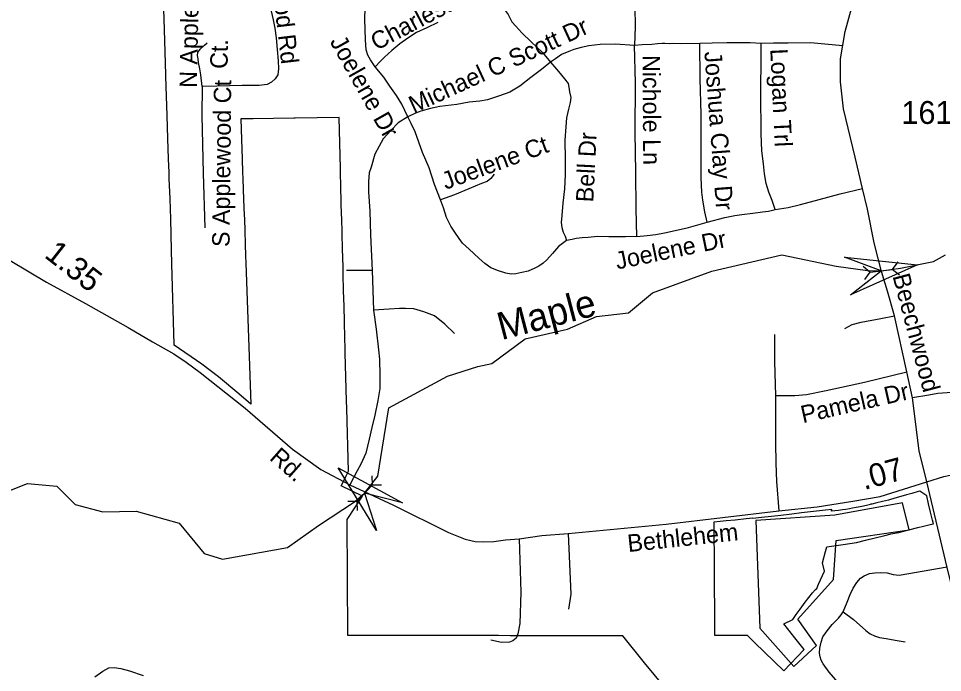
# Model space of a CAD drawing. Extents: x 2220236 to 2384410, y 720751 to 894131.
# Drawn here: x 2336076 to 2341119, y 797350 to 800919 of the extents above; entities that cross this region are included whole.
import ezdxf

# ---------------------------------------------------------------- set-up
doc = ezdxf.new("R2010")
doc.units = 0
doc.layers.add('Default', color=7, linetype='Continuous')

msp = doc.modelspace()

# ---------------------------------------------------------------- linework, layer by layer
at = {"layer": 'Default'}
for p, q in [((2340685, 799567.2), (2340724.2, 799534.9)), ((2340874.2, 799590.7), (2340844.2, 799549.8)), ((2338006.1, 799543.3), (2337865.4, 799543.3)), ((2338006.1, 799543.3), (2338013.2, 799327.7)), ((2340694.1, 799494), (2340724.2, 799534.9)), ((2340724.2, 799534.9), (2340844.2, 799549.8)), ((2340883.4, 799517.6), (2340844.2, 799549.8)), ((2338003.3, 798423.2), (2338006.2, 798372.5)), ((2337923.4, 798284.4), (2338006.2, 798372.5)), ((2338057, 798372.7), (2338006.2, 798372.5)), ((2337872.6, 798284.2), (2337923.4, 798284.4)), ((2337926.3, 798233.7), (2337923.4, 798284.4))]:
    msp.add_line(p, q, dxfattribs=at)
for points in [[(2338023, 800654.4), (2337996.3, 800693.6), (2337982, 800718.6), (2337973.1, 800747.1), (2337969.6, 800802.3), (2337966, 800914.6), (2337967.8, 800975.2), (2337973.1, 801019.7), (2337987.4, 801055.4), (2338007, 801087.5), (2338033.7, 801110.6), (2338064, 801128.5), (2338101.4, 801144.5), (2338169, 801176.6), (2338218.9, 801212.2), (2338265.2, 801246.1), (2338299.1, 801276.4), (2338331.1, 801312), (2338363.2, 801347.6), (2338390.8, 801373.5)], [(2338390.8, 801373.5), (2338439.7, 801338.7), (2338491.4, 801290.6), (2338548.4, 801233.6), (2338598.2, 801185.5), (2338630.3, 801144.5), (2338658.8, 801105.3), (2338685.5, 801048.3), (2338710.4, 800994.8), (2338731.8, 800962.7), (2338747.8, 800939.6), (2338768.3, 800899.5), (2338789.7, 800876.3), (2338821.8, 800840.6), (2338873.4, 800790.7), (2338935.7, 800733.7), (2338978.9, 800680.7)], [(2339443.7, 801230.4), (2339438.9, 801173), (2339433.5, 801062.5), (2339438.9, 800980.5), (2339440.6, 800875.4), (2339437.1, 800772)], [(2339597.2, 797274.4), (2339492.8, 797403.4), (2339374.5, 797549.6), (2339325.2, 797549.5), (2339215.2, 797549.8), (2339154.8, 797549.9), (2339153, 797549.9), (2339084.2, 797550), (2339020.2, 797550.1), (2338955, 797550.3), (2338889.5, 797550.4), (2338825.5, 797550.6), (2338759.5, 797550.7), (2338694.5, 797550.8), (2338629, 797551), (2338564.2, 797551.1), (2338499, 797551.2), (2338431.5, 797551.4), (2338332.5, 797551.6), (2338218.2, 797551.8), (2337931.2, 797552.4), (2337872.8, 797552.6), (2337869, 798184.7), (2337952.8, 798312), (2337836.5, 798367.7), (2337853, 798400.2), (2337864, 798423.6), (2337876.5, 798448.4), (2337867, 798790.9), (2337866, 798832.6), (2337859, 799092.2), (2337858.5, 799117.8), (2337856.8, 799176.8), (2337854.5, 799262.9), (2337852.2, 799349.3), (2337850, 799432.8), (2337847.8, 799523.9), (2337846.8, 799563.6), (2337844, 799661.2), (2337842, 799746.2), (2337839.8, 799832.2), (2337839.2, 799845.8), (2337837.5, 799917), (2337835.2, 800001.4), (2337833.2, 800079.1), (2337833, 800090.1), (2337832.8, 800100.1), (2337825.8, 800377.9), (2337586, 800374.2), (2337579.2, 800374.1), (2337356.8, 800371.8), (2337289.8, 800370.6), (2337293.2, 800259.2), (2337296.5, 800152.1), (2337296.5, 800150.4), (2337298.8, 800079.5), (2337300, 800043.6), (2337304.5, 799930.1), (2337307.5, 799845.8), (2337308.2, 799824.9), (2337315.2, 799622.4), (2337316.5, 799585.2), (2337336.5, 799022.5), (2337344, 798814.9), (2337278, 798870.9), (2337167.8, 798963.2), (2337076, 799033.2), (2336925.2, 799136.5), (2336925, 799139.9), (2336912.8, 799579.2), (2336911, 799653.6), (2336906.5, 799825.7), (2336903.8, 799933.9), (2336898.8, 800044.9), (2336897.5, 800079.1), (2336895, 800153.3), (2336891.2, 800263.8), (2336887.2, 800389.1), (2336883.8, 800495.4), (2336880.2, 800601.4), (2336880, 800611.7), (2336876, 800736.4), (2336870, 800917.5), (2336866.8, 801013.4)], [(2339597.2, 797274.4), (2339492.8, 797403.4), (2339374.5, 797549.6), (2339325.2, 797549.5), (2339215.2, 797549.8), (2339154.8, 797549.9), (2339153, 797549.9), (2339084.2, 797550), (2339020.2, 797550.1), (2338955, 797550.3), (2338889.5, 797550.4), (2338825.5, 797550.6), (2338759.5, 797550.7), (2338694.5, 797550.8), (2338629, 797551), (2338564.2, 797551.1), (2338499, 797551.2), (2338431.5, 797551.4), (2338332.5, 797551.6), (2338218.2, 797551.8), (2337931.2, 797552.4), (2337872.8, 797552.6), (2337869, 798184.7), (2337952.8, 798312), (2337836.5, 798367.7), (2337853, 798400.2), (2337864, 798423.6), (2337876.5, 798448.4), (2337867, 798790.9), (2337866, 798832.6), (2337859, 799092.2), (2337858.5, 799117.8), (2337856.8, 799176.8), (2337854.5, 799262.9), (2337852.2, 799349.3), (2337850, 799432.8), (2337847.8, 799523.9), (2337846.8, 799563.6), (2337844, 799661.2), (2337842, 799746.2), (2337839.8, 799832.2), (2337839.2, 799845.8), (2337837.5, 799917), (2337835.2, 800001.4), (2337833.2, 800079.1), (2337833, 800090.1), (2337832.8, 800100.1), (2337825.8, 800377.9), (2337586, 800374.2), (2337579.2, 800374.1), (2337356.8, 800371.8), (2337289.8, 800370.6), (2337293.2, 800259.2), (2337296.5, 800152.1), (2337296.5, 800150.4), (2337298.8, 800079.5), (2337300, 800043.6), (2337304.5, 799930.1), (2337307.5, 799845.8), (2337308.2, 799824.9), (2337315.2, 799622.4), (2337316.5, 799585.2), (2337336.5, 799022.5), (2337344, 798814.9), (2337278, 798870.9), (2337167.8, 798963.2), (2337076, 799033.2), (2336925.2, 799136.5), (2336925, 799139.9), (2336912.8, 799579.2), (2336911, 799653.6), (2336906.5, 799825.7), (2336903.8, 799933.9), (2336898.8, 800044.9), (2336897.5, 800079.1), (2336895, 800153.3), (2336891.2, 800263.8), (2336887.2, 800389.1), (2336883.8, 800495.4), (2336880.2, 800601.4), (2336880, 800611.7), (2336876, 800736.4), (2336870, 800917.5), (2336866.8, 801013.4)], [(2337448.7, 800981.4), (2337464.7, 800911.9), (2337475.4, 800865.6), (2337482.5, 800813.9), (2337487.8, 800749.8), (2337493.2, 800687.4), (2337495, 800644.6), (2337490.5, 800611.7), (2337476.3, 800588.5), (2337456.7, 800570.7), (2337433.5, 800558.2), (2337389, 800552.8), (2337296.4, 800552.8), (2337157.5, 800549.3), (2337077.3, 800547.5)], [(2341033.7, 798390.3), (2340990.9, 798559.6), (2340955.3, 798848.3), (2340924.2, 798989.6), (2340856.5, 799296.5), (2340818.2, 799431), (2340785.3, 799538.8), (2340746.1, 799693.9), (2340708.7, 799877.4), (2340681.6, 799991.4), (2340641, 800162.6), (2340578.7, 800426.3), (2340560.9, 800572.4), (2340560.9, 800699), (2340587.6, 800846.9), (2340621.4, 800973.4)], [(2338364.9, 800896.8), (2338304.4, 800868.3), (2338247.4, 800841.5), (2338201.1, 800811.2), (2338156.6, 800780.9), (2338113.8, 800743.5), (2338072.9, 800707.9), (2338051.5, 800686.5), (2338023, 800654.4)], [(2337077.3, 800547.5), (2337070.2, 800611.7), (2337064.9, 800643.7), (2337057.7, 800677.6), (2337056, 800699), (2337052.4, 800716.8), (2337054.2, 800732.8), (2337066.6, 800750.7), (2337091.6, 800773.8), (2337105.8, 800786.3)], [(2339437.1, 800772), (2339333.3, 800778.7), (2339249.6, 800776.9), (2339189.1, 800769.8), (2339146.3, 800760.9), (2339107.2, 800750.2), (2339078.7, 800737.7), (2339039.5, 800721.7), (2339005.6, 800698.5), (2338978.9, 800680.7)], [(2339794.9, 800781.9), (2339694.3, 800780.1), (2339651.1, 800781.7), (2339627.2, 800780.1), (2339603.2, 800781.7), (2339589.2, 800782.2), (2339563.3, 800779.5), (2339531.9, 800776.7), (2339480.1, 800774), (2339437.1, 800772)], [(2339449.6, 799729.5), (2339446.9, 799880.1), (2339445.1, 800079.7), (2339441.5, 800297.1), (2339443.3, 800568), (2339437.1, 800772)], [(2340128.9, 800781.7), (2340068.1, 800784.9), (2339941.9, 800784.9), (2339862, 800783.3), (2339794.9, 800781.9)], [(2339834.5, 799807.2), (2339821.1, 799863.7), (2339810.2, 799927.8), (2339804.7, 799971.5), (2339802, 800049.3), (2339800.6, 800234.9), (2339800.6, 800395.9), (2339796.5, 800589.7), (2339794.9, 800781.9)], [(2340204.3, 799875.5), (2340188.1, 799926), (2340169.9, 799971), (2340155.7, 800019.1), (2340146.8, 800070.8), (2340141.4, 800126), (2340132.5, 800197.3), (2340129, 800290), (2340127.2, 800511), (2340129, 800712.3), (2340128.9, 800781.7)], [(2340573.6, 800769.4), (2340397.3, 800784.9), (2340275.9, 800784.8), (2340196, 800783.2), (2340128.9, 800781.7)], [(2338978.9, 800680.7), (2338929.5, 800640.2), (2338872.5, 800597.4), (2338812, 800549.3), (2338756.8, 800517.2), (2338701.5, 800495.8), (2338635.6, 800474.4), (2338592.9, 800467.3), (2338535.9, 800462), (2338468.2, 800449.5), (2338375.6, 800438.8), (2338324, 800428.1), (2338272.3, 800413.8), (2338242.1, 800401.4), (2338201.1, 800381.8)], [(2338978.9, 800680.7), (2339023, 800628.6), (2339055.1, 800589.4), (2339074.7, 800564.4), (2339080, 800543), (2339083.6, 800518.1), (2339090.7, 800487.8), (2339087.1, 800461.1), (2339076.4, 800423.6), (2339065.7, 800377.3), (2339062.2, 800327.4), (2339056.8, 800254.3), (2339058.6, 800151), (2339058.6, 800065.4), (2339055.1, 799988.8), (2339047, 799911.3), (2339041.7, 799843.6), (2339038.1, 799806.2), (2339041.7, 799777.6), (2339048.8, 799752.7), (2339059.5, 799731.3), (2339065.7, 799707.2)], [(2338201.1, 800381.8), (2338168.2, 800450.4), (2338137.9, 800498.5), (2338102.3, 800550.2), (2338070.2, 800598.3), (2338023, 800654.4)], [(2337077.3, 800547.5), (2337076, 800389.9), (2337084.2, 800074.6), (2337092.3, 799775.8)], [(2338201.1, 800381.8), (2338148.6, 800348.8), (2338109.4, 800309.6), (2338066.6, 800261.5), (2338043.5, 800222.3), (2338020.3, 800177.7), (2338000.7, 800108.2), (2337990.1, 800076.1), (2337986.5, 800029.8), (2337986.5, 799972.8), (2337993.6, 799867.6), (2337997.2, 799737.5), (2338006.1, 799543.3)], [(2338378.3, 799928.2), (2338346.2, 800012), (2338316, 800104.6), (2338280.4, 800186.6), (2338241.2, 800300.7), (2338218, 800345.2), (2338201.1, 800381.8)], [(2338672.2, 800069), (2338652.6, 800045.8), (2338633, 800029.8), (2338602.7, 800017.3), (2338533.2, 799988.8), (2338454.9, 799956.7), (2338378.3, 799928.2)], [(2340204.3, 799875.5), (2340276.8, 799887.2), (2340342.7, 799903.3), (2340446, 799931.8), (2340560.8, 799961.2), (2340681.6, 799991.4)], [(2339065.7, 799707.2), (2339023, 799675.2), (2338989.2, 799636), (2338958.9, 799602.1), (2338939.3, 799584.3), (2338916.1, 799566.5), (2338893, 799555.8), (2338857.4, 799539.7), (2338823.5, 799532.6), (2338789.7, 799525.5), (2338764.8, 799523.7), (2338734.5, 799529), (2338695.3, 799541.5), (2338654.3, 799557.6), (2338620.5, 799582.5), (2338588.5, 799611), (2338535, 799659.1), (2338499.4, 799693), (2338479.8, 799717.9), (2338456.7, 799751.8), (2338435.3, 799785.7), (2338412.1, 799832), (2338394.3, 799885.5), (2338378.3, 799928.2)], [(2339834.5, 799807.2), (2339931.3, 799832), (2339984.7, 799842.7), (2340023.9, 799849.8), (2340082.7, 799856.9), (2340136.8, 799863.7), (2340168.1, 799867.6), (2340204.3, 799875.5)], [(2339449.6, 799729.5), (2339507.4, 799734), (2339553.7, 799739.3), (2339601.8, 799748.2), (2339658.8, 799762.5), (2339731.8, 799778.5), (2339834.5, 799807.2)], [(2335830.9, 799717), (2336227.8, 799479.5), (2336440.6, 799362.8), (2336673.8, 799231.8), (2336806.9, 799154.4), (2336923.5, 799088.9), (2336991.1, 799043.9), (2337066.8, 798986.6), (2337312.3, 798792.1), (2337571.1, 798567.9), (2337725.5, 798458.4), (2337883.1, 798374.4), (2338121.4, 798262.9), (2338423.2, 798114.5), (2338513.2, 798077.6), (2338568.5, 798065.3), (2338615.5, 798063.3), (2338670.7, 798065.3), (2338734.2, 798073.5), (2338807.8, 798079.7), (2338932.6, 798098.1), (2339075.8, 798108.3), (2339609.8, 798159.5), (2340224.6, 798232.2), (2340434.3, 798253.7), (2340628.7, 798284.4), (2340778, 798311), (2341033.7, 798390.3)], [(2339449.6, 799729.5), (2339389, 799727.7), (2339298.2, 799727.7), (2339235.8, 799729.5), (2339184.2, 799724.2), (2339152.1, 799722.4), (2339118.3, 799718.8), (2339096.9, 799713.5), (2339065.7, 799707.2)], [(2338583.2, 799019), (2338658.3, 799035.2), (2338840.2, 799170.6), (2339072.3, 799222.8), (2339230.2, 799291.6), (2339404.3, 799311.8), (2339536.3, 799422.3), (2339860.3, 799540.5), (2340242.3, 799628.3), (2340538.9, 799567.9), (2340708.9, 799543.6), (2340784.2, 799542.4), (2340889.8, 799556.9), (2341069.5, 799593.4), (2341133.9, 799629.8)], [(2338013.2, 799327.7), (2338027.5, 799222.5), (2338039.9, 799110.3), (2338045.3, 799060.4), (2338047, 798971.2), (2338047, 798900), (2338036.4, 798834), (2338020.3, 798753.8), (2338004.3, 798686.1), (2337990.1, 798623.7), (2337970.5, 798547.1), (2337943.8, 798486.5), (2337924.2, 798450.9), (2337883.1, 798374.4)], [(2338454.9, 799199.4), (2338403.2, 799251), (2338346.2, 799295.6), (2338287.5, 799318.8), (2338232.3, 799334.8), (2338187.7, 799336.6), (2338155.7, 799336.6), (2338098.7, 799333), (2338013.2, 799327.7)], [(2340585.8, 799227), (2340625, 799248.4), (2340674.8, 799260.8), (2340781.7, 799282.2), (2340856.5, 799296.5)], [(2340202.1, 799194.4), (2340202.1, 799044.9), (2340206.2, 798860.7)], [(2335087.3, 798167.3), (2335453.3, 798221.6), (2335603.2, 798214.6), (2335694.2, 798192.1), (2335811.1, 798200.1), (2335926.1, 798303.3), (2336125.2, 798380.4), (2336284.2, 798367.2), (2336385.3, 798266.3), (2336535.2, 798226.4), (2336718.3, 798230.7), (2336953.3, 798164.7), (2337088.2, 797999.6), (2337188.3, 797967.6), (2337543.5, 798032.1), (2337713.5, 798151.2), (2337908.9, 798281.2), (2337964.8, 798328.5), (2338037.6, 798420.8), (2338095.9, 798794.7), (2338417.4, 798966.3), (2338583.2, 799019)], [(2340206.2, 798860.7), (2340261.4, 798860.7), (2340312.6, 798860.7), (2340376, 798866.8), (2340484.4, 798889.3), (2340693.1, 798934.4), (2340924.2, 798989.6)], [(2340206.2, 798860.7), (2340206.2, 798744), (2340206.2, 798602.7), (2340208.2, 798492.2), (2340212.3, 798391.9), (2340224.6, 798232.2)], [(2341324.6, 798888.1), (2341092.5, 798871.5), (2341044.4, 798862.6), (2340955.3, 798848.3)], [(2341033.7, 798390.3), (2341125.4, 798419.7), (2341228.7, 798441.1), (2341308.8, 798453.6), (2341428.2, 798460.7), (2341536.8, 798469.6), (2341709.6, 798478.5), (2341942.9, 798491), (2342455.8, 798517.1), (2342535.8, 798517.9), (2342685.6, 798523.8), (2342793.5, 798527), (2343163.9, 798515.4), (2343333.2, 798513.7), (2343478.6, 798503.5)], [(2341508, 796703.8), (2341474.2, 796762.4), (2341436.3, 796820), (2341400.1, 796907.4), (2341367.1, 797026.1), (2341144.5, 797923.2), (2341033.7, 798390.3)], [(2340899.6, 798274.8), (2340530.9, 798209), (2340100.4, 798179), (2340121.3, 797592.1), (2340307.2, 797382.5), (2340430.1, 797496.3), (2340328.1, 797640), (2340522.9, 797856.5), (2340538.2, 798071), (2340936.6, 798128), (2340899.6, 798274.8)], [(2339075.8, 798108.3), (2339090, 797776.8), (2339076.9, 797694.6)], [(2338807.8, 798079.7), (2338817.8, 797787.5), (2338811.9, 797617.6), (2338800.6, 797561.3), (2338790.8, 797537.3), (2338773, 797522.9), (2338755.1, 797514.8), (2338711.1, 797514.2), (2338653, 797525.7)], [(2340575.7, 797681.7), (2340598.8, 797732.8), (2340615.2, 797775.6), (2340631.7, 797810.2), (2340651.5, 797841.6), (2340671.2, 797864.6), (2340691, 797877.8), (2340720.7, 797889.4), (2340748.7, 797894.3), (2340779.9, 797895.9), (2340816.2, 797894.3), (2340849.1, 797884.4), (2340882.1, 797880.6), (2341143.6, 797927.2)], [(2340557.6, 797284.5), (2340499.9, 797352.1), (2340467, 797396.6), (2340457.1, 797416.3), (2340450.5, 797436.1), (2340447.2, 797455.9), (2340448.9, 797482.3), (2340455.5, 797515.2), (2340465.4, 797544.9), (2340488.4, 797577.9), (2340516.4, 797612.5), (2340551, 797647.1), (2340565.8, 797665.2), (2340575.7, 797681.7)], [(2340575.7, 797681.7), (2340633.4, 797638.8), (2340699.2, 797579.5), (2340723.9, 797561.4), (2340747, 797549.8), (2340775, 797540), (2340811.2, 797535), (2340860.7, 797526.8), (2340915, 797516.9)], [(2336493.1, 797326.6), (2336535.1, 797357.6), (2336568.3, 797375.3), (2336597.1, 797377.5), (2336634.6, 797370.8), (2336681.1, 797359.8), (2336756.3, 797333.2)]]:
    msp.add_lwpolyline(points, dxfattribs=at)
for points in [[(2340583.9, 799615.5), (2340981.7, 799573.6), (2340616.3, 799411), (2340784.2, 799542.4)], [(2338028.8, 798125.1), (2337819.7, 798466.1), (2338171.3, 798275.4), (2337964.8, 798328.5)], [(2340591, 798240), (2340572.5, 798237.3), (2340551, 798234.4), (2340531.5, 798232.1), (2340512.2, 798230.1), (2340515.2, 798239.6), (2340479.2, 798235.3), (2340415, 798227.8), (2340349.8, 798220.2), (2340296, 798214.1), (2340235.5, 798207.2), (2340185, 798201.4), (2340130.8, 798195.3), (2340083, 798189.8), (2340083, 798191.9), (2340047, 798188.1), (2339986.2, 798181.7), (2339937.5, 798176.6), (2339904.2, 798173.1), (2339870.8, 798169.5), (2339871, 798141.3), (2339871, 798119.5), (2339871.2, 798072.7), (2339871.8, 798005.6), (2339872.2, 797931), (2339872.5, 797855.2), (2339873, 797788.8), (2339873.2, 797725.4), (2339873.8, 797651.3), (2339874, 797597.5), (2339874.2, 797553.2), (2340052.5, 797553.5), (2340082.5, 797523.4), (2340092.8, 797513.5), (2340251.8, 797358.9), (2340362.8, 797476.2), (2340313.2, 797539.2), (2340252.8, 797615.8), (2340301.2, 797638.4), (2340319.2, 797665.5), (2340341.2, 797694.8), (2340369.8, 797733.2), (2340408.8, 797785.4), (2340425.2, 797801.9), (2340432, 797808.6), (2340442.5, 797831.9), (2340474.2, 797902.6), (2340463.5, 797947.4), (2340480, 798010.1), (2340486.8, 798035.6), (2340576, 798049.1), (2340649, 798060.1), (2340698, 798071.9), (2340750.5, 798084.4), (2340802.8, 798096.9), (2340838.8, 798105.6), (2340867, 798112.4), (2340872, 798113.6), (2340872.5, 798111.9), (2340934.2, 798127.6), (2340984.2, 798140.4), (2341015.5, 798148.3), (2341052, 798157.6), (2341068.8, 798161.9), (2341064, 798181.8), (2341053.5, 798225.2), (2341042.5, 798271.1), (2341032.5, 798313), (2340994.2, 798339.4), (2340985.5, 798336.9), (2340951.5, 798327.2), (2340921.2, 798318.6), (2340890.2, 798309.8), (2340857.8, 798300.5), (2340829, 798292.4), (2340823, 798290.9), (2340791.5, 798283.2), (2340759.5, 798275.6), (2340732, 798269), (2340725.8, 798267.5), (2340724.8, 798266.3), (2340710.5, 798262.9), (2340687.5, 798257.8), (2340668.8, 798253.9), (2340647.5, 798249.7), (2340627.2, 798246), (2340610.8, 798243.2)], [(2340591, 798240), (2340572.5, 798237.3), (2340551, 798234.4), (2340531.5, 798232.1), (2340512.2, 798230.1), (2340515.2, 798239.6), (2340479.2, 798235.3), (2340415, 798227.8), (2340349.8, 798220.2), (2340296, 798214.1), (2340235.5, 798207.2), (2340185, 798201.4), (2340130.8, 798195.3), (2340083, 798189.8), (2340083, 798191.9), (2340047, 798188.1), (2339986.2, 798181.7), (2339937.5, 798176.6), (2339904.2, 798173.1), (2339870.8, 798169.5), (2339871, 798141.3), (2339871, 798119.5), (2339871.2, 798072.7), (2339871.8, 798005.6), (2339872.2, 797931), (2339872.5, 797855.2), (2339873, 797788.8), (2339873.2, 797725.4), (2339873.8, 797651.3), (2339874, 797597.5), (2339874.2, 797553.2), (2340052.5, 797553.5), (2340082.5, 797523.4), (2340092.8, 797513.5), (2340251.8, 797358.9), (2340362.8, 797476.2), (2340313.2, 797539.2), (2340252.8, 797615.8), (2340301.2, 797638.4), (2340319.2, 797665.5), (2340341.2, 797694.8), (2340369.8, 797733.2), (2340408.8, 797785.4), (2340425.2, 797801.9), (2340432, 797808.6), (2340442.5, 797831.9), (2340474.2, 797902.6), (2340463.5, 797947.4), (2340480, 798010.1), (2340486.8, 798035.6), (2340576, 798049.1), (2340649, 798060.1), (2340698, 798071.9), (2340750.5, 798084.4), (2340802.8, 798096.9), (2340838.8, 798105.6), (2340867, 798112.4), (2340872, 798113.6), (2340872.5, 798111.9), (2340934.2, 798127.6), (2340984.2, 798140.4), (2341015.5, 798148.3), (2341052, 798157.6), (2341068.8, 798161.9), (2341064, 798181.8), (2341053.5, 798225.2), (2341042.5, 798271.1), (2341032.5, 798313), (2340994.2, 798339.4), (2340985.5, 798336.9), (2340951.5, 798327.2), (2340921.2, 798318.6), (2340890.2, 798309.8), (2340857.8, 798300.5), (2340829, 798292.4), (2340823, 798290.9), (2340791.5, 798283.2), (2340759.5, 798275.6), (2340732, 798269), (2340725.8, 798267.5), (2340724.8, 798266.3), (2340710.5, 798262.9), (2340687.5, 798257.8), (2340668.8, 798253.9), (2340647.5, 798249.7), (2340627.2, 798246), (2340610.8, 798243.2)]]:
    msp.add_lwpolyline(points, close=True, dxfattribs=at)

# ---------------------------------------------------------------- texts
for s, height, rotation, p in [('Netherwood Rd', 95, 276.6535, (2337408.1, 801542.4)), ('N Applewood', 95, 88.8547, (2337049, 800539.3)), ('Charleston Ct', 95, 27.8424, (2338029.4, 800741.6)), ('Michael C Scott Dr', 95, 24.7234, (2338233, 800398.7)), ('Ct.', 95, 88.8547, (2337216.3, 800642.9)), ('Joelene Dr', 95, 299.3797, (2337772.5, 800792.5)), ('Joshua Clay Dr', 95, 274.2882, (2339818.5, 800736.3)), ('Logan Trl', 95, 272.6545, (2340178.4, 800752.2)), ('Nichole Ln', 95, 270.3725, (2339481.4, 800719.1)), ('S Applewood Ct', 95, 89.3908, (2337227.4, 799671.2)), ('Joelene Ct', 95, 20.1449, (2338406.8, 799983.2)), ('Bell Dr', 95, 87.1441, (2339212.4, 799914.2)), ('Joelene Dr', 95, 11.5974, (2339343.1, 799548.6)), ('1.35', 125, 321.8686, (2336211.6, 799619.1)), ('Beechwood', 95, 284.8455, (2340845, 799513.3)), ('Maple', 150, 14.6704, (2338711, 799162.8)), ('Pamela Dr', 95, 12.7336, (2340356.5, 798709.6)), ('Rd.', 95, 318.7314, (2337440.5, 798514.5)), ('.07', 125, 15.1272, (2340691, 798345.3)), ('Bethlehem', 95, 6.1365, (2339403.9, 798006.8))]:
    msp.add_text(s, height=height, rotation=rotation, dxfattribs=at).set_placement(p)
msp.add_text('1613', height=125, dxfattribs=at).set_placement((2340894.2, 800343.3))

doc.saveas('drawing.dxf')
